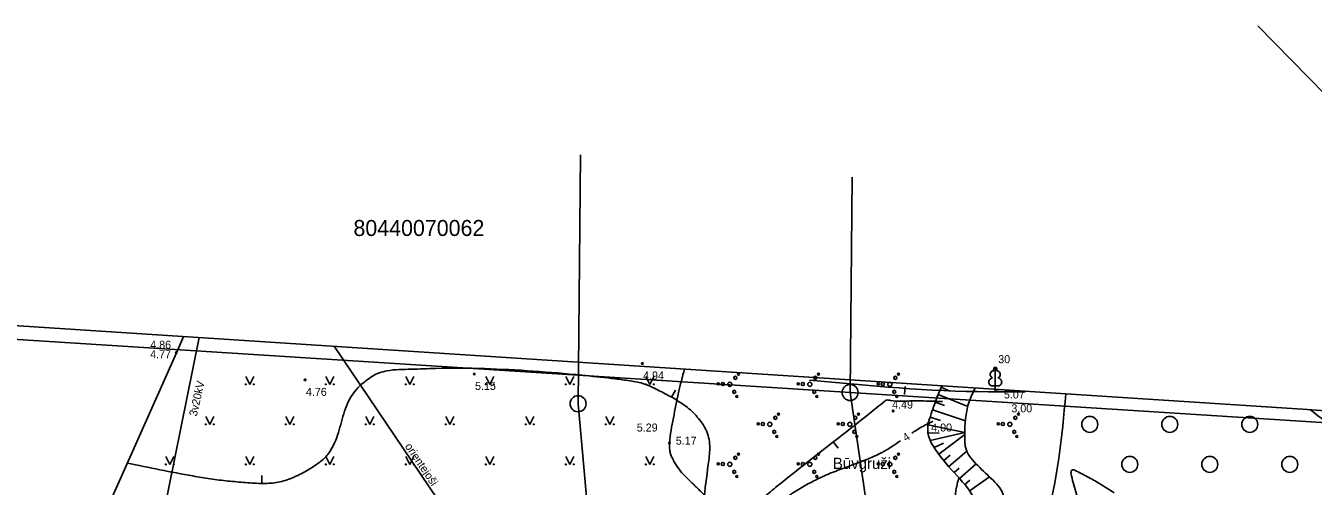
# Model space of a CAD drawing. Extents: x 519536 to 519949, y 326041 to 326519.
# Drawn here: x 519576 to 519656.5, y 326413.6 to 326442.4 of the extents above; entities that cross this region are included whole.
import ezdxf

# ---------------------------------------------------------------- set-up
doc = ezdxf.new("R2010")
doc.units = 0
for name, color, linetype in [('APGR_ELEM_####_####_#', 7, 'Continuous'), ('APGR_SARK_####_####_#', 7, 'Continuous'), ('CELI_CAPM_####_####_#', 7, 'Continuous'), ('ELEK_VADV_VSPR_####_#', 7, 'Continuous'), ('ELEK_VADV_VSPR_TKST_#', 7, 'Continuous'), ('RAMI_UZMR_####_####_#', 7, 'Continuous'), ('RELJ_AATZ_####_TKST_#', 7, 'Continuous'), ('RELJ_ELEM_####_####_#', 7, 'Continuous'), ('RELJ_HORZ_####_TKST_#', 7, 'Continuous'), ('RELJ_HORZ_PAMT_####_#', 7, 'Continuous'), ('RELJ_HORZ_RESN_####_#', 7, 'Continuous'), ('RELJ_NOGA_####_####_#', 7, 'Continuous'), ('RELJ_NOGL_####_####_#', 7, 'Continuous'), ('ROBZ_UZMR_####_####_#', 7, 'Continuous'), ('ROBZ_UZMR_####_TKST_#', 7, 'Continuous'), ('TERT_DIAM_####_TKST_#', 7, 'Continuous'), ('TERT_ELEM_####_####_#', 7, 'Continuous'), ('TERT_IZMT_####_TKST_#', 7, 'Continuous'), ('TERT_KONT_####_####_#', 7, 'Continuous'), ('UDTK_VADP_UDEN_####_#', 7, 'Continuous'), ('UDTK_VADP_UDEN_TKST_#', 7, 'Continuous')]:
    doc.layers.add(name, color=color, linetype=linetype)

msp = doc.modelspace()

# ---------------------------------------------------------------- linework, layer by layer
at = {"layer": 'APGR_ELEM_####_####_#'}
for centre in [(519627.52, 326419.49), (519610.52, 326418.79)]:
    msp.add_circle(centre, 0.5, dxfattribs=at)
at = {"layer": 'APGR_SARK_####_####_#'}
for p, q in [((519610.66, 326434.34), (519610.517, 326418.792)), ((519627.648, 326432.94), (519627.524, 326419.488)), ((519627.524, 326419.488), (519634.774, 326369.546)), ((519627.524, 326419.488), (519627.524, 326419.488)), ((519610.517, 326418.792), (519616.52, 326352.963))]:
    msp.add_line(p, q, dxfattribs=at)
at = {"layer": 'CELI_CAPM_####_####_#'}
msp.add_lwpolyline([(519579.685, 326409.122), (519585.414, 326421.973), (519585.869, 326422.987)], dxfattribs=at)
at = {"layer": 'ELEK_VADV_VSPR_####_#'}
msp.add_line((519582.953, 326403.822), (519586.848, 326422.924), dxfattribs=at)
at = {"layer": 'RAMI_UZMR_####_####_#'}
msp.add_lwpolyline([(519606.503, 326354.123), (519598.183, 326371.842), (519589.598, 326374.981), (519581.568, 326396.559), (519571.96, 326403.209), (519550.477, 326420.838), (519546.03, 326425.168), (519546.311, 326425.748), (519562.267, 326424.735), (519567.537, 326424.176), (519622.695, 326420.6), (519656.101, 326418.428), (519678.291, 326416.771), (519682.862, 326421.74), (519706.678, 326395.86), (519695.81, 326390.264), (519680.586, 326385.663), (519636.229, 326369.014), (519636.521, 326358.648)], dxfattribs=at)
at = {"layer": 'RELJ_ELEM_####_####_#'}
for centre in [(519585.414, 326421.973), (519614.532, 326421.305), (519604.03, 326420.65), (519593.459, 326420.28), (519630.209, 326418.34), (519632.401, 326417.553), (519616.232, 326416.337)]:
    msp.add_circle(centre, 0.05, dxfattribs=at)
at = {"layer": 'RELJ_HORZ_PAMT_####_#'}
for p, q in [((519616.361, 326419.199), (519616.603, 326419.637)), ((519630.961, 326419.873), (519630.929, 326419.375)), ((519633.285, 326418.93), (519632.868, 326418.937)), ((519626.765, 326416.012), (519626.456, 326416.405)), ((519590.763, 326414.311), (519590.745, 326413.811))]:
    msp.add_line(p, q, dxfattribs=at)
for points in [[(519582.34, 326415.078), (519586.444, 326414.275), (519587.537, 326414.093), (519588.637, 326413.958), (519589.741, 326413.865), (519590.842, 326413.808), (519591.767, 326413.884), (519592.666, 326414.157), (519593.537, 326414.59), (519593.963, 326414.854), (519594.381, 326415.144), (519594.88, 326415.626), (519595.233, 326416.197), (519595.685, 326417.492), (519596.108, 326418.802), (519596.872, 326419.898), (519597.262, 326420.223), (519597.671, 326420.514), (519598.572, 326420.841), (519600.092, 326420.944), (519601.615, 326420.999), (519604.666, 326420.982), (519607.714, 326420.826), (519610.75, 326420.569), (519612.603, 326420.372), (519613.53, 326420.254), (519613.991, 326420.179), (519614.451, 326420.085), (519615.059, 326419.857), (519615.968, 326419.408), (519616.845, 326418.913), (519617.254, 326418.632), (519617.636, 326418.315), (519618.276, 326417.571)], [(519638.45, 326419.54), (519637.654, 326419.533), (519637.157, 326419.535), (519636.935, 326419.535), (519636.176, 326419.536), (519624.99, 326420.26)], [(519632.868, 326418.937), (519632.794, 326418.939), (519631.415, 326418.968), (519630.036, 326418.997), (519629.789, 326419.01), (519629.681, 326418.943), (519629.2, 326418.558), (519625.384, 326415.561), (519623.48, 326414.052), (519622.535, 326413.284), (519622.064, 326412.895), (519621.596, 326412.502), (519621.009, 326411.536), (519620.831, 326410.968), (519620.636, 326410.415), (519620.29, 326409.579), (519620.189, 326409.42), (519620.061, 326409.278), (519619.926, 326409.139), (519619.802, 326408.987), (519619.784, 326408.949), (519619.794, 326408.859), (519619.811, 326408.768), (519619.86, 326408.585), (519619.985, 326408.222), (519620.32, 326407.264), (519620.675, 326406.314), (519621.086, 326405.396), (519621.336, 326404.949), (519621.624, 326404.513), (519621.943, 326404.152), (519622.311, 326403.84), (519622.704, 326403.565), (519623.111, 326403.315), (519623.499, 326403.09)], [(519618.276, 326417.571), (519618.555, 326417.056), (519618.748, 326416.023), (519618.654, 326414.989), (519618.362, 326412.685)], [(519634.31, 326414.147), (519634.239, 326413.857), (519634.202, 326413.712), (519634.167, 326413.566), (519634.11, 326413.209), (519634.103, 326413.118), (519634.098, 326413.026), (519634.095, 326412.935), (519634.089, 326412.844), (519634.045, 326412.484), (519633.996, 326412.309), (519633.918, 326412.141), (519633.857, 326412.074), (519633.791, 326412.015), (519633.648, 326411.911), (519633.463, 326411.791), (519633.278, 326411.678), (519632.882, 326411.515), (519632.669, 326411.47), (519632.456, 326411.43), (519632.027, 326411.362), (519631.17, 326411.245), (519630.74, 326411.2), (519630.31, 326411.159), (519629.449, 326411.089), (519628.624, 326411.033), (519628.537, 326411.027), (519627.112, 326410.945), (519626.394, 326410.879), (519626.037, 326410.825), (519625.86, 326410.788), (519625.684, 326410.745), (519625.338, 326410.64), (519625.004, 326410.501), (519624.683, 326410.324), (519624.528, 326410.219), (519624.377, 326410.103), (519624.3, 326409.999), (519624.277, 326409.94), (519624.266, 326409.88), (519624.276, 326409.74), (519624.277, 326409.736)], [(519644.019, 326413.224), (519643.107, 326413.797), (519642.733, 326414.019), (519642.351, 326414.228), (519641.963, 326414.43), (519641.573, 326414.63), (519641.437, 326414.662), (519641.36, 326414.609), (519641.331, 326414.53), (519641.324, 326414.45), (519641.352, 326414.292), (519641.664, 326413.138), (519641.945, 326411.906), (519641.953, 326411.699), (519641.933, 326411.594), (519641.899, 326411.49), (519641.797, 326411.374), (519641.633, 326411.333), (519641.231, 326411.385), (519640.827, 326411.497), (519640.42, 326411.602), (519640.01, 326411.636), (519639.684, 326411.607), (519638.579, 326411.435), (519637.487, 326411.226), (519636.404, 326410.96), (519635.864, 326410.798), (519635.577, 326410.703)]]:
    msp.add_spline(points, degree=3, dxfattribs=at)
at = {"layer": 'RELJ_HORZ_RESN_####_#'}
for points in [[(519632.693, 326417.692), (519632.4, 326417.55), (519631.61, 326417.103), (519631.374, 326416.946)], [(519630.661, 326416.468), (519630.132, 326416.111), (519629.757, 326415.879), (519629.563, 326415.772), (519629.367, 326415.671), (519628.438, 326415.259), (519627.482, 326414.897), (519626.522, 326414.536), (519626.046, 326414.341), (519625.812, 326414.236), (519625.578, 326414.127), (519625.142, 326413.911), (519624.714, 326413.678), (519624.295, 326413.43), (519623.882, 326413.169), (519623.68, 326413.03), (519623.484, 326412.883), (519623.291, 326412.732), (519623.099, 326412.578), (519622.903, 326412.413), (519622.715, 326412.241), (519622.534, 326412.061), (519622.357, 326411.874), (519622.265, 326411.764), (519622.182, 326411.648), (519622.107, 326411.526), (519622.037, 326411.399), (519621.926, 326411.138), (519621.849, 326410.867), (519621.795, 326410.576), (519621.791, 326410.286), (519621.845, 326409.959), (519621.918, 326409.635), (519622.011, 326409.313), (519622.121, 326408.995), (519622.215, 326408.753)]]:
    msp.add_spline(points, degree=3, dxfattribs=at)
at = {"layer": 'RELJ_NOGA_####_####_#'}
for p, q in [((519633.207, 326419.817), (519633.743, 326419.581)), ((519632.837, 326418.888), (519633.421, 326418.677)), ((519633.014, 326419.356), (519634.874, 326418.623)), ((519632.674, 326418.416), (519634.724, 326417.728)), ((519632.377, 326417.461), (519634.685, 326416.985)), ((519632.521, 326417.94), (519633.172, 326417.734)), ((519632.377, 326416.964), (519633.092, 326416.958)), ((519632.532, 326416.49), (519634.685, 326416.985)), ((519633.057, 326415.642), (519634.684, 326416.857)), ((519632.773, 326416.052), (519633.36, 326416.317)), ((519633.691, 326414.868), (519634.809, 326415.834)), ((519633.367, 326415.249), (519633.766, 326415.579)), ((519634.348, 326414.115), (519635.405, 326415.023)), ((519634.02, 326414.492), (519634.335, 326414.768)), ((519634.669, 326413.731), (519635.006, 326414.002)), ((519634.97, 326413.332), (519636.222, 326414.221))]:
    msp.add_line(p, q, dxfattribs=at)
msp.add_spline([(519628.261, 326388.395), (519622.812, 326405.21), (519622.637, 326405.64), (519621.948, 326407.009), (519621.734, 326407.884), (519621.816, 326408.278), (519621.921, 326408.461), (519621.992, 326408.547), (519622.033, 326408.59), (519622.076, 326408.631), (519622.506, 326408.977), (519623.9, 326409.645), (519625.924, 326409.936), (519628.024, 326409.959), (519629.063, 326410.013), (519629.574, 326410.075), (519630.075, 326410.17), (519630.688, 326410.291), (519631.302, 326410.386), (519632.526, 326410.572), (519633.74, 326410.875), (519634.342, 326411.118), (519634.641, 326411.27), (519634.79, 326411.355), (519634.865, 326411.4), (519634.939, 326411.446), (519635.247, 326411.711), (519635.403, 326412.007), (519635.337, 326412.681), (519634.225, 326414.257), (519632.836, 326415.954), (519632.422, 326416.779), (519632.401, 326417.553), (519632.586, 326418.147), (519632.784, 326418.739), (519633.003, 326419.328), (519633.251, 326419.914)], degree=3, dxfattribs=at)
at = {"layer": 'RELJ_NOGL_####_####_#'}
msp.add_spline([(519639.78, 326385.057), (519635.066, 326387.921), (519634.587, 326388.237), (519634.136, 326388.582), (519633.316, 326389.356), (519631.981, 326391.198), (519630.325, 326395.728), (519629.637, 326400.761), (519629.512, 326403.233), (519629.479, 326404.416), (519629.457, 326405.549), (519629.477, 326405.987), (519629.564, 326406.426), (519629.73, 326406.864), (519629.848, 326407.083), (519629.99, 326407.301), (519630.588, 326407.948), (519631.268, 326408.392), (519632.778, 326408.92), (519634.326, 326409.392), (519635.055, 326409.764), (519635.398, 326410.013), (519635.722, 326410.313), (519636.632, 326411.369), (519637.192, 326412.438), (519636.96, 326413.387), (519636.101, 326414.338), (519635.165, 326415.292), (519634.839, 326415.771), (519634.7, 326416.251), (519634.686, 326416.648), (519634.686, 326417.075), (519634.754, 326417.984), (519634.953, 326418.909), (519635.336, 326419.778)], degree=3, dxfattribs=at)
at = {"layer": 'ROBZ_UZMR_####_####_#'}
for q in [(519652.995, 326442.405), (519547.147, 326424.602)]:
    msp.add_line((519678.574, 326416.24), q, dxfattribs=at)
at = {"layer": 'TERT_ELEM_####_####_#'}
for p, q in [((519589.75, 326420.5), (519590, 326420)), ((519590, 326420), (519590.25, 326420.5)), ((519594.75, 326420.5), (519595, 326420)), ((519595, 326420), (519595.25, 326420.5)), ((519599.75, 326420.5), (519600, 326420)), ((519600, 326420), (519600.25, 326420.5)), ((519604.75, 326420.5), (519605, 326420)), ((519605, 326420), (519605.25, 326420.5)), ((519609.75, 326420.5), (519610, 326420)), ((519610, 326420), (519610.25, 326420.5)), ((519614.75, 326420.5), (519615, 326420)), ((519615, 326420), (519615.25, 326420.5)), ((519636.592, 326419.918), (519636.592, 326419.571)), ((519636.592, 326419.571), (519636.792, 326419.571)), ((519587.25, 326418), (519587.5, 326417.5)), ((519587.5, 326417.5), (519587.75, 326418)), ((519592.25, 326418), (519592.5, 326417.5)), ((519592.5, 326417.5), (519592.75, 326418)), ((519597.25, 326418), (519597.5, 326417.5)), ((519597.5, 326417.5), (519597.75, 326418)), ((519602.25, 326418), (519602.5, 326417.5)), ((519602.5, 326417.5), (519602.75, 326418)), ((519607.25, 326418), (519607.5, 326417.5)), ((519607.5, 326417.5), (519607.75, 326418)), ((519612.25, 326418), (519612.5, 326417.5)), ((519612.5, 326417.5), (519612.75, 326418)), ((519584.75, 326415.5), (519585, 326415)), ((519585, 326415), (519585.25, 326415.5)), ((519589.75, 326415.5), (519590, 326415)), ((519590, 326415), (519590.25, 326415.5)), ((519594.75, 326415.5), (519595, 326415)), ((519595, 326415), (519595.25, 326415.5)), ((519599.75, 326415.5), (519600, 326415)), ((519600, 326415), (519600.25, 326415.5)), ((519604.75, 326415.5), (519605, 326415)), ((519605, 326415), (519605.25, 326415.5)), ((519609.75, 326415.5), (519610, 326415)), ((519610, 326415), (519610.25, 326415.5)), ((519614.75, 326415.5), (519615, 326415)), ((519615, 326415), (519615.25, 326415.5))]:
    msp.add_line(p, q, dxfattribs=at)
for points in [[(519636.592, 326421.071), (519636.592, 326419.918)], [(519636.682, 326420.839), (519636.681, 326420.84)]]:
    msp.add_lwpolyline(points, dxfattribs=at)
for centre, radius in [((519620.348, 326420.408), 0.096), ((519620.544, 326420.639), 0.064), ((519625.348, 326420.408), 0.096), ((519625.544, 326420.639), 0.064), ((519630.348, 326420.408), 0.096), ((519630.544, 326420.639), 0.064), ((519589.75, 326420), 0.028), ((519590.25, 326420), 0.0263), ((519594.75, 326420), 0.028), ((519595.25, 326420), 0.0263), ((519599.75, 326420), 0.028), ((519600.25, 326420), 0.0263), ((519604.75, 326420), 0.028), ((519605.25, 326420), 0.0263), ((519609.75, 326420), 0.028), ((519610.25, 326420), 0.0263), ((519614.75, 326420), 0.028), ((519615.25, 326420), 0.0263), ((519619.282, 326420.034), 0.064), ((519619.566, 326420.021), 0.096), ((519620, 326420), 0.128), ((519620.276, 326419.533), 0.096), ((519624.282, 326420.034), 0.064), ((519624.566, 326420.021), 0.096), ((519625, 326420), 0.128), ((519625.276, 326419.533), 0.096), ((519629.282, 326420.034), 0.064), ((519629.566, 326420.021), 0.096), ((519630, 326420), 0.128), ((519630.276, 326419.533), 0.096), ((519620.434, 326419.244), 0.064), ((519625.434, 326419.244), 0.064), ((519630.434, 326419.244), 0.064), ((519622.848, 326417.908), 0.096), ((519623.044, 326418.139), 0.064), ((519627.848, 326417.908), 0.096), ((519628.044, 326418.139), 0.064), ((519637.848, 326417.908), 0.096), ((519638.044, 326418.139), 0.064), ((519642.5, 326417.5), 0.5), ((519647.5, 326417.5), 0.5), ((519652.5, 326417.5), 0.5), ((519587.25, 326417.5), 0.028), ((519587.75, 326417.5), 0.0263), ((519592.25, 326417.5), 0.028), ((519592.75, 326417.5), 0.0263), ((519597.25, 326417.5), 0.028), ((519597.75, 326417.5), 0.0263), ((519602.25, 326417.5), 0.028), ((519602.75, 326417.5), 0.0263), ((519607.25, 326417.5), 0.028), ((519607.75, 326417.5), 0.0263), ((519612.25, 326417.5), 0.028), ((519612.75, 326417.5), 0.0263), ((519621.782, 326417.534), 0.064), ((519622.066, 326417.521), 0.096), ((519622.5, 326417.5), 0.128), ((519626.782, 326417.534), 0.064), ((519627.066, 326417.521), 0.096), ((519627.5, 326417.5), 0.128), ((519636.782, 326417.534), 0.064), ((519637.066, 326417.521), 0.096), ((519637.5, 326417.5), 0.128), ((519622.776, 326417.033), 0.096), ((519622.934, 326416.744), 0.064), ((519627.776, 326417.033), 0.096), ((519627.934, 326416.744), 0.064), ((519637.776, 326417.033), 0.096), ((519637.934, 326416.744), 0.064), ((519620.544, 326415.639), 0.064), ((519625.544, 326415.639), 0.064), ((519630.544, 326415.639), 0.064), ((519584.75, 326415), 0.028), ((519585.25, 326415), 0.0263), ((519589.75, 326415), 0.028), ((519590.25, 326415), 0.0263), ((519594.75, 326415), 0.028), ((519595.25, 326415), 0.0263), ((519599.75, 326415), 0.028), ((519600.25, 326415), 0.0263), ((519604.75, 326415), 0.028), ((519605.25, 326415), 0.0263), ((519609.75, 326415), 0.028), ((519610.25, 326415), 0.0263), ((519614.75, 326415), 0.028), ((519615.25, 326415), 0.0263), ((519619.282, 326415.034), 0.064), ((519619.566, 326415.021), 0.096), ((519620, 326415), 0.128), ((519620.348, 326415.408), 0.096), ((519624.282, 326415.034), 0.064), ((519624.566, 326415.021), 0.096), ((519625, 326415), 0.128), ((519625.348, 326415.408), 0.096), ((519629.282, 326415.034), 0.064), ((519629.566, 326415.021), 0.096), ((519630, 326415), 0.128), ((519630.348, 326415.408), 0.096), ((519645, 326415), 0.5), ((519650, 326415), 0.5), ((519655, 326415), 0.5), ((519620.276, 326414.533), 0.096), ((519620.434, 326414.244), 0.064), ((519625.276, 326414.533), 0.096), ((519625.434, 326414.244), 0.064), ((519630.276, 326414.533), 0.096), ((519630.434, 326414.244), 0.064)]:
    msp.add_circle(centre, radius, dxfattribs=at)
for centre, major_axis, ratio, start_param, end_param in [((519636.502, 326420.164), (0.307, 0.095), 0.814445, 1.570796, 4.752015), ((519636.464, 326420.626), (-0.039, -0.212), 0.861323, 3.141593, 6.283185), ((519636.592, 326420.921), (0, -0.15), 0.707107, 3.14537, 5.287485), ((519636.592, 326420.921), (0, -0.15), 0.707107, 0.995701, 3.137816), ((519636.682, 326420.164), (-0.307, 0.095), 0.814445, 1.531171, 4.712389), ((519636.72, 326420.626), (0.039, -0.212), 0.861323, 0, 3.141593)]:
    msp.add_ellipse(centre, major_axis=major_axis, ratio=ratio, start_param=start_param, end_param=end_param, dxfattribs=at)
at = {"layer": 'TERT_KONT_####_####_#'}
for points in [[(519617.458, 326408.853), (519620.064, 326409.957), (519620.235, 326410.045), (519620.315, 326410.099), (519620.394, 326410.162), (519620.541, 326410.412), (519620.552, 326410.568), (519620.529, 326410.733), (519620.381, 326411.029), (519618.876, 326412.622), (519618.41, 326413.087), (519617.94, 326413.546), (519617.47, 326414.006), (519617.007, 326414.477), (519616.666, 326414.922), (519616.524, 326415.167), (519616.392, 326415.423), (519616.299, 326415.65), (519616.244, 326415.886), (519616.232, 326416.337), (519616.477, 326417.898), (519616.79, 326419.482), (519617.176, 326420.958)], [(519617.458, 326408.853), (519614.406, 326408.421), (519613.425, 326408.287), (519612.935, 326408.209), (519612.691, 326408.164), (519612.446, 326408.112), (519612.195, 326407.934), (519612.05, 326407.611), (519611.983, 326407.242), (519611.962, 326406.931), (519612.022, 326406.495), (519612.212, 326406.065), (519612.91, 326405.218), (519615.027, 326403.551), (519617.072, 326401.861), (519617.681, 326400.987), (519617.806, 326400.081), (519617.632, 326399.669), (519617.334, 326399.244), (519617.028, 326398.808), (519616.827, 326398.364), (519616.67, 326397.679), (519616.553, 326396.945), (519616.589, 326395.862), (519616.631, 326395.694), (519616.687, 326395.531), (519617.235, 326394.482), (519617.976, 326393.521), (519619.807, 326391.769), (519621.72, 326390.081), (519622.563, 326389.2), (519623.255, 326388.264), (519623.656, 326387.3), (519623.912, 326386.211), (519624.184, 326385.124), (519624.631, 326384.166), (519625.267, 326383.787), (519626.155, 326383.728), (519627.059, 326383.732), (519627.444, 326383.678), (519627.746, 326383.543), (519628.081, 326382.913), (519628.235, 326381.979), (519628.375, 326381.094), (519628.493, 326380.782), (519628.671, 326380.615), (519628.921, 326380.569), (519629.257, 326380.576), (519630.055, 326380.748), (519630.805, 326381.127), (519631.246, 326381.713), (519631.293, 326381.95), (519631.303, 326382.19), (519631.26, 326382.673), (519631.202, 326383.156), (519631.2, 326383.513), (519631.215, 326383.631), (519631.33, 326384.243), (519631.478, 326384.85), (519631.668, 326385.449), (519631.908, 326386.037), (519633.023, 326386.993), (519634.679, 326387.43), (519636.274, 326387.881), (519637.205, 326388.884), (519637.297, 326389.248), (519637.376, 326389.616), (519637.495, 326390.362), (519637.585, 326391.875), (519637.494, 326393.388), (519637.245, 326394.868), (519636.946, 326396.104), (519636.617, 326397.338), (519636.287, 326398.572), (519635.986, 326399.809), (519635.636, 326401.492), (519635.353, 326403.202), (519635.177, 326404.912), (519635.14, 326405.758), (519635.137, 326406.178), (519635.144, 326406.594), (519635.346, 326407.323), (519635.839, 326407.935), (519637.329, 326408.962), (519638.871, 326409.997), (519639.43, 326410.617), (519639.723, 326411.359), (519641.003, 326419.41)], [(519656.276, 326418.415), (519657.694, 326417.286), (519658.907, 326416.161), (519659.485, 326415.554), (519660.042, 326414.916), (519660.292, 326414.538), (519660.452, 326414.128), (519660.507, 326413.905), (519660.548, 326413.68), (519660.55, 326413.232), (519660.23, 326411.271), (519659.915, 326409.343), (519659.92, 326408.916), (519659.963, 326408.702), (519660.02, 326408.488), (519660.089, 326408.29), (519660.184, 326408.105), (519660.44, 326407.758), (519669.963, 326403.559), (519684.467, 326393.28), (519688.263, 326389.935), (519687.074, 326387.624)]]:
    msp.add_spline(points, degree=3, dxfattribs=at)
at = {"layer": 'UDTK_VADP_UDEN_####_#'}
msp.add_lwpolyline([(519595.269, 326422.378), (519610.403, 326399.994), (519622.325, 326378.015)], dxfattribs=at)

# ---------------------------------------------------------------- texts
at = {"layer": 'ELEK_VADV_VSPR_TKST_#'}
msp.add_text('3v20kV', height=0.5, rotation=76.96728, dxfattribs=at).set_placement((519586.684, 326417.973))
at = {"layer": 'RELJ_AATZ_####_TKST_#'}
for s, p in [(' 4.77', (519583.591, 326421.628)), (' 4.86', (519583.594, 326422.225)), ('4.94', (519614.582, 326420.305)), ('4.76', (519593.509, 326419.28)), ('5.15', (519604.08, 326419.65)), ('5.07', (519637.131, 326419.117)), (' 4.49', (519629.963, 326418.486)), (' 3.00', (519637.413, 326418.25)), (' 5.29', (519614.002, 326417.051)), (' 4.00', (519632.401, 326417.053)), ('5.17', (519616.625, 326416.23))]:
    msp.add_text(s, height=0.5, dxfattribs=at).set_placement(p)
at = {"layer": 'RELJ_HORZ_####_TKST_#'}
msp.add_text('4', height=0.5, rotation=33.88752, dxfattribs=at).set_placement((519631.008, 326416.4))
at = {"layer": 'ROBZ_UZMR_####_TKST_#'}
msp.add_text('80440070062', height=1, dxfattribs=at).set_placement((519596.48, 326429.269))
at = {"layer": 'TERT_DIAM_####_TKST_#'}
msp.add_text(' 30', height=0.5, dxfattribs=at).set_placement((519636.593, 326421.321))
at = {"layer": 'TERT_IZMT_####_TKST_#'}
msp.add_text('Būvgruži', height=0.7, dxfattribs=at).set_placement((519626.442, 326414.712))
at = {"layer": 'UDTK_VADP_UDEN_TKST_#'}
msp.add_text('orientejoši', height=0.5, rotation=304.06314, dxfattribs=at).set_placement((519599.677, 326416.126))

doc.saveas('drawing.dxf')
